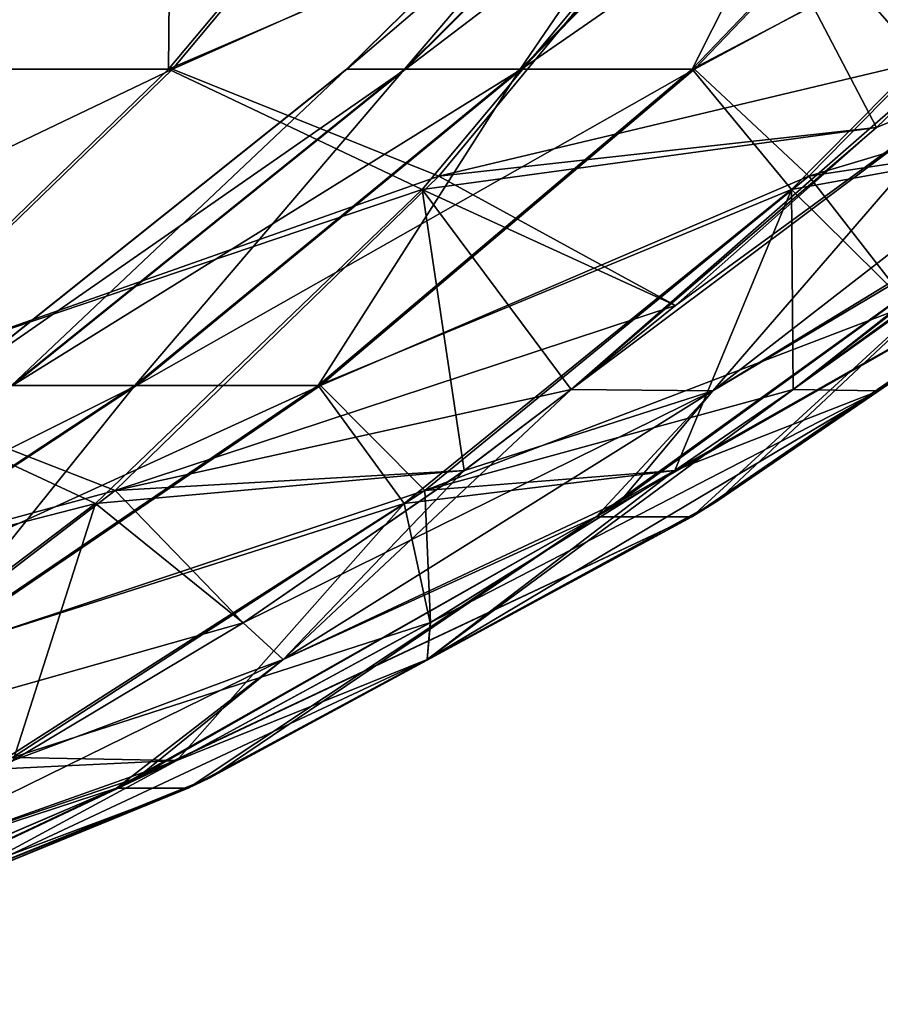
# Model space of a CAD drawing. Header units: millimetres. Extents: x -39.5 to 39.5, y -2 to 94.9.
# Tile 354 of 656: x 34.4 to 35.4, y -1.7 to -0.5. Entities that reach past the tile are written whole.
import ezdxf

# ---------------------------------------------------------------- set-up
doc = ezdxf.new("R2010")
doc.units = ezdxf.units.MM
doc.header["$LTSCALE"] = 65.185185
for name, color, linetype in [('231', 7, 'CONTINUOUS'), ('264', 7, 'CONTINUOUS'), ('265', 7, 'CONTINUOUS'), ('266', 7, 'CONTINUOUS'), ('370', 7, 'CONTINUOUS'), ('371', 7, 'CONTINUOUS'), ('376', 7, 'CONTINUOUS'), ('377', 7, 'CONTINUOUS')]:
    doc.layers.add(name, color=color, linetype=linetype)

msp = doc.modelspace()

# ---------------------------------------------------------------- linework, layer by layer
at = {"layer": '231', "linetype": 'Continuous'}
for points in [[(35.1229, -1.0854, -5.0505), (35.742, -0.7343, -4.1832), (35.0953, -1.1032, -5.0414), (35.1229, -1.0854, -5.0505)], [(35.0953, -1.1032, -5.0414), (35.742, -0.7343, -4.1832), (35.2043, -1.1032, -4.2137), (35.0953, -1.1032, -5.0414)], [(35.2043, -1.1032, 4.2137), (35.6068, -0.7343, 5.21), (35.0953, -1.1032, 5.0414), (35.2043, -1.1032, 4.2137)], [(35.0953, -1.1032, 5.0414), (35.6068, -0.7343, 5.21), (35.123, -1.0853, 5.0505), (35.0953, -1.1032, 5.0414)], [(35.6068, -0.7343, -5.21), (35.742, -0.7343, -4.1832), (35.1229, -1.0854, -5.0505), (35.6068, -0.7343, -5.21)], [(35.2043, -1.1032, -4.2137), (35.742, -0.7343, -4.1832), (35.2335, -1.0853, -4.2121), (35.2043, -1.1032, -4.2137)], [(35.2333, -1.0854, 4.2121), (35.6068, -0.7343, 5.21), (35.2043, -1.1032, 4.2137), (35.2333, -1.0854, 4.2121)], [(35.742, -0.7343, 4.1832), (35.6068, -0.7343, 5.21), (35.2333, -1.0854, 4.2121), (35.742, -0.7343, 4.1832)], [(34.5715, -1.4011, -4.8715), (35.2043, -1.1032, -4.2137), (34.548, -1.4128, -4.8639), (34.5715, -1.4011, -4.8715)], [(34.548, -1.4128, -4.8639), (35.2043, -1.1032, -4.2137), (34.6296, -1.4128, -4.2435), (34.548, -1.4128, -4.8639)], [(34.6296, -1.4128, 4.2435), (35.0953, -1.1032, 5.0414), (34.548, -1.4128, 4.8639), (34.6296, -1.4128, 4.2435)], [(34.548, -1.4128, 4.8639), (35.0953, -1.1032, 5.0414), (34.5716, -1.4011, 4.8715), (34.548, -1.4128, 4.8639)], [(35.0953, -1.1032, -5.0414), (35.2043, -1.1032, -4.2137), (34.5715, -1.4011, -4.8715), (35.0953, -1.1032, -5.0414)], [(34.6296, -1.4128, -4.2435), (35.2043, -1.1032, -4.2137), (34.6544, -1.4011, -4.2423), (34.6296, -1.4128, -4.2435)], [(34.6544, -1.4011, 4.2423), (35.0953, -1.1032, 5.0414), (34.6296, -1.4128, 4.2435), (34.6544, -1.4011, 4.2423)], [(35.2043, -1.1032, 4.2137), (35.0953, -1.1032, 5.0414), (34.6544, -1.4011, 4.2423), (35.2043, -1.1032, 4.2137)], [(33.9898, -1.6528, -4.6866), (34.6296, -1.4128, -4.2435), (33.9708, -1.6598, -4.6807), (33.9898, -1.6528, -4.6866)], [(33.9708, -1.6598, -4.6807), (34.6296, -1.4128, -4.2435), (34.0248, -1.6598, -4.2711), (33.9708, -1.6598, -4.6807)], [(34.0248, -1.6598, 4.2711), (34.548, -1.4128, 4.8639), (33.9708, -1.6598, 4.6807), (34.0248, -1.6598, 4.2711)], [(33.9708, -1.6598, 4.6807), (34.548, -1.4128, 4.8639), (33.9898, -1.6528, 4.6866), (33.9708, -1.6598, 4.6807)], [(34.548, -1.4128, -4.8639), (34.6296, -1.4128, -4.2435), (33.9898, -1.6528, -4.6866), (34.548, -1.4128, -4.8639)], [(34.0248, -1.6598, -4.2711), (34.6296, -1.4128, -4.2435), (34.0446, -1.6528, -4.2703), (34.0248, -1.6598, -4.2711)], [(34.0446, -1.6528, 4.2703), (34.548, -1.4128, 4.8639), (34.0248, -1.6598, 4.2711), (34.0446, -1.6528, 4.2703)], [(34.6296, -1.4128, 4.2435), (34.548, -1.4128, 4.8639), (34.0446, -1.6528, 4.2703), (34.6296, -1.4128, 4.2435)]]:
    msp.add_3dface(points, dxfattribs=at)
at = {"layer": '264', "linetype": 'Continuous'}
for points in [[(34.2495, -0.592, -7.4411), (34.3293, -0.1857, -8.2143), (34.6111, -0.1857, -7.6417), (34.2495, -0.592, -7.4411)], [(34.2495, -0.592, -7.4411), (34.6111, -0.1857, -7.6417), (34.6074, -0.592, -6.8645), (34.2495, -0.592, -7.4411)], [(34.6074, -0.592, -6.8645), (34.6111, -0.1857, -7.6417), (34.9476, -0.1857, -7.0995), (34.6074, -0.592, -6.8645)], [(34.6074, -0.592, -6.8645), (34.9476, -0.1857, -7.0995), (35.2381, -0.3203, -6.5103), (34.6074, -0.592, -6.8645)], [(35.2381, -0.3203, -6.5103), (35.7681, -0.1907, -6.1232), (35.4795, -0.5971, -5.8256), (35.2381, -0.3203, -6.5103)], [(34.8969, -0.7296, -6.2214), (34.6074, -0.592, -6.8645), (35.2381, -0.3203, -6.5103), (34.8969, -0.7296, -6.2214)], [(34.8969, -0.7296, -6.2214), (35.2381, -0.3203, -6.5103), (35.4152, -0.6586, -5.7893), (34.8969, -0.7296, -6.2214)], [(35.2381, -0.3203, -6.5103), (35.4795, -0.5971, -5.8256), (35.4152, -0.6586, -5.7893), (35.2381, -0.3203, -6.5103)], [(34.2345, -0.9534, -6.6069), (34.2495, -0.592, -7.4411), (34.6074, -0.592, -6.8645), (34.2345, -0.9534, -6.6069)], [(34.2345, -0.9534, -6.6069), (34.6074, -0.592, -6.8645), (34.8969, -0.7296, -6.2214), (34.2345, -0.9534, -6.6069)], [(34.8969, -0.7296, -6.2214), (35.4152, -0.6586, -5.7893), (35.1857, -0.8618, -5.6611), (34.8969, -0.7296, -6.2214)], [(34.5239, -1.0881, -5.9056), (34.2345, -0.9534, -6.6069), (34.8969, -0.7296, -6.2214), (34.5239, -1.0881, -5.9056)], [(34.5239, -1.0881, -5.9056), (34.8969, -0.7296, -6.2214), (34.9448, -1.0505, -5.5284), (34.5239, -1.0881, -5.9056)], [(34.9448, -1.0505, -5.5284), (34.8969, -0.7296, -6.2214), (35.0668, -0.9579, -5.5954), (34.9448, -1.0505, -5.5284)], [(35.0668, -0.9579, -5.5954), (34.8969, -0.7296, -6.2214), (35.1857, -0.8618, -5.6611), (35.0668, -0.9579, -5.5954)], [(33.8329, -1.2659, -6.3295), (34.2345, -0.9534, -6.6069), (34.5239, -1.0881, -5.9056), (33.8329, -1.2659, -6.3295)], [(34.6925, -1.2241, -5.3922), (34.5239, -1.0881, -5.9056), (34.9448, -1.0505, -5.5284), (34.6925, -1.2241, -5.3922)], [(34.1235, -1.3917, -5.5666), (33.8329, -1.2659, -6.3295), (34.5239, -1.0881, -5.9056), (34.1235, -1.3917, -5.5666)], [(34.1235, -1.3917, -5.5666), (34.5239, -1.0881, -5.9056), (34.4301, -1.3815, -5.2535), (34.1235, -1.3917, -5.5666)], [(34.4301, -1.3815, -5.2535), (34.5239, -1.0881, -5.9056), (34.6925, -1.2241, -5.3922), (34.4301, -1.3815, -5.2535)]]:
    msp.add_3dface(points, dxfattribs=at)
at = {"layer": '265', "linetype": 'Continuous'}
for points in [[(34.8108, -0.592, -0.3431), (35.2238, -0.1857, -0.3226), (34.8105, -0.592, 0.3356), (34.8108, -0.592, -0.3431)], [(34.8105, -0.592, 0.3356), (35.2238, -0.1857, -0.3226), (35.2234, -0.1857, 0.3156), (34.8105, -0.592, 0.3356)], [(34.8105, -0.592, 0.3356), (35.2234, -0.1857, 0.3156), (34.8765, -0.592, 1.0111), (34.8105, -0.592, 0.3356)], [(34.8776, -0.592, -1.0185), (35.2866, -0.1857, -0.9577), (34.8108, -0.592, -0.3431), (34.8776, -0.592, -1.0185)], [(34.8108, -0.592, -0.3431), (35.2866, -0.1857, -0.9577), (35.2238, -0.1857, -0.3226), (34.8108, -0.592, -0.3431)], [(34.8765, -0.592, 1.0111), (35.2234, -0.1857, 0.3156), (35.2855, -0.1857, 0.9507), (34.8765, -0.592, 1.0111)], [(34.8765, -0.592, 1.0111), (35.2855, -0.1857, 0.9507), (35.0084, -0.592, 1.6768), (34.8765, -0.592, 1.0111)], [(35.0102, -0.592, -1.6841), (35.4113, -0.1857, -1.5835), (34.8776, -0.592, -1.0185), (35.0102, -0.592, -1.6841)], [(34.8776, -0.592, -1.0185), (35.4113, -0.1857, -1.5835), (35.2866, -0.1857, -0.9577), (34.8776, -0.592, -1.0185)], [(35.0084, -0.592, 1.6768), (35.2855, -0.1857, 0.9507), (35.4096, -0.1857, 1.5767), (35.0084, -0.592, 1.6768)], [(35.0084, -0.592, 1.6768), (35.4096, -0.1857, 1.5767), (35.2049, -0.592, 2.3265), (35.0084, -0.592, 1.6768)], [(35.2074, -0.592, -2.3335), (35.5966, -0.1857, -2.1942), (35.0102, -0.592, -1.6841), (35.2074, -0.592, -2.3335)], [(35.0102, -0.592, -1.6841), (35.5966, -0.1857, -2.1942), (35.4113, -0.1857, -1.5835), (35.0102, -0.592, -1.6841)], [(35.2049, -0.592, 2.3265), (35.4096, -0.1857, 1.5767), (35.5943, -0.1857, 2.1876), (35.2049, -0.592, 2.3265)], [(35.2049, -0.592, 2.3265), (35.5943, -0.1857, 2.1876), (35.7224, -0.3203, 2.8319), (35.2049, -0.592, 2.3265)], [(35.5966, -0.1857, -2.1942), (35.2074, -0.592, -2.3335), (35.7387, -0.3054, -2.8321), (35.5966, -0.1857, -2.1942)], [(35.7387, -0.3054, -2.8321), (35.2074, -0.592, -2.3335), (35.338, -0.7144, -3.0216), (35.7387, -0.3054, -2.8321)], [(35.8039, -0.5746, -3.5491), (35.7387, -0.3054, -2.8321), (35.338, -0.7144, -3.0216), (35.8039, -0.5746, -3.5491)], [(35.318, -0.7296, 3.0226), (35.2049, -0.592, 2.3265), (35.7224, -0.3203, 2.8319), (35.318, -0.7296, 3.0226)], [(35.318, -0.7296, 3.0226), (35.7224, -0.3203, 2.8319), (35.7068, -0.6586, 3.5741), (35.318, -0.7296, 3.0226)], [(35.8039, -0.5746, -3.5491), (35.338, -0.7144, -3.0216), (35.707, -0.6584, -3.574), (35.8039, -0.5746, -3.5491)], [(34.3582, -0.9534, -0.3655), (34.8108, -0.592, -0.3431), (34.3578, -0.9534, 0.3576), (34.3582, -0.9534, -0.3655)], [(34.3578, -0.9534, 0.3576), (34.8108, -0.592, -0.3431), (34.8105, -0.592, 0.3356), (34.3578, -0.9534, 0.3576)], [(34.3578, -0.9534, 0.3576), (34.8105, -0.592, 0.3356), (34.4282, -0.9534, 1.0773), (34.3578, -0.9534, 0.3576)], [(34.4293, -0.9534, -1.0851), (34.8776, -0.592, -1.0185), (34.3582, -0.9534, -0.3655), (34.4293, -0.9534, -1.0851)], [(34.3582, -0.9534, -0.3655), (34.8776, -0.592, -1.0185), (34.8108, -0.592, -0.3431), (34.3582, -0.9534, -0.3655)], [(34.4282, -0.9534, 1.0773), (34.8105, -0.592, 0.3356), (34.8765, -0.592, 1.0111), (34.4282, -0.9534, 1.0773)], [(34.4282, -0.9534, 1.0773), (34.8765, -0.592, 1.0111), (34.5687, -0.9534, 1.7866), (34.4282, -0.9534, 1.0773)], [(34.5706, -0.9534, -1.7943), (35.0102, -0.592, -1.6841), (34.4293, -0.9534, -1.0851), (34.5706, -0.9534, -1.7943)], [(34.4293, -0.9534, -1.0851), (35.0102, -0.592, -1.6841), (34.8776, -0.592, -1.0185), (34.4293, -0.9534, -1.0851)], [(34.5687, -0.9534, 1.7866), (34.8765, -0.592, 1.0111), (35.0084, -0.592, 1.6768), (34.5687, -0.9534, 1.7866)], [(34.5687, -0.9534, 1.7866), (35.0084, -0.592, 1.6768), (34.778, -0.9534, 2.4788), (34.5687, -0.9534, 1.7866)], [(34.7807, -0.9534, -2.4863), (35.2074, -0.592, -2.3335), (34.5706, -0.9534, -1.7943), (34.7807, -0.9534, -2.4863)], [(34.5706, -0.9534, -1.7943), (35.2074, -0.592, -2.3335), (35.0102, -0.592, -1.6841), (34.5706, -0.9534, -1.7943)], [(34.778, -0.9534, 2.4788), (35.0084, -0.592, 1.6768), (35.2049, -0.592, 2.3265), (34.778, -0.9534, 2.4788)], [(34.778, -0.9534, 2.4788), (35.2049, -0.592, 2.3265), (35.318, -0.7296, 3.0226), (34.778, -0.9534, 2.4788)], [(35.2074, -0.592, -2.3335), (34.7807, -0.9534, -2.4863), (35.338, -0.7144, -3.0216), (35.2074, -0.592, -2.3335)], [(35.318, -0.7296, 3.0226), (35.7068, -0.6586, 3.5741), (35.452, -0.8618, 3.6385), (35.318, -0.7296, 3.0226)], [(35.707, -0.6584, -3.574), (35.338, -0.7144, -3.0216), (35.4522, -0.8617, -3.6385), (35.707, -0.6584, -3.574)], [(35.338, -0.7144, -3.0216), (34.7807, -0.9534, -2.4863), (34.8998, -1.0733, -3.2289), (35.338, -0.7144, -3.0216)], [(35.338, -0.7144, -3.0216), (34.8998, -1.0733, -3.2289), (35.4522, -0.8617, -3.6385), (35.338, -0.7144, -3.0216)], [(34.876, -1.0881, 3.2311), (34.778, -0.9534, 2.4788), (35.318, -0.7296, 3.0226), (34.876, -1.0881, 3.2311)], [(34.876, -1.0881, 3.2311), (35.318, -0.7296, 3.0226), (35.185, -1.0505, 3.7044), (34.876, -1.0881, 3.2311)], [(35.185, -1.0505, 3.7044), (35.318, -0.7296, 3.0226), (35.3201, -0.9579, 3.6713), (35.185, -1.0505, 3.7044)], [(35.3201, -0.9579, 3.6713), (35.318, -0.7296, 3.0226), (35.452, -0.8618, 3.6385), (35.3201, -0.9579, 3.6713)], [(35.4522, -0.8617, -3.6385), (34.8998, -1.0733, -3.2289), (35.3201, -0.9579, -3.6713), (35.4522, -0.8617, -3.6385)], [(34.0971, -1.2659, -1.913), (34.5706, -0.9534, -1.7943), (33.9465, -1.2659, -1.1569), (34.0971, -1.2659, -1.913)], [(33.9465, -1.2659, -1.1569), (34.5706, -0.9534, -1.7943), (34.4293, -0.9534, -1.0851), (33.9465, -1.2659, -1.1569)], [(34.0951, -1.2659, 1.9048), (34.4282, -0.9534, 1.0773), (34.5687, -0.9534, 1.7866), (34.0951, -1.2659, 1.9048)], [(34.0951, -1.2659, 1.9048), (34.5687, -0.9534, 1.7866), (34.3182, -1.2659, 2.6428), (34.0951, -1.2659, 1.9048)], [(34.3211, -1.2659, -2.6508), (34.7807, -0.9534, -2.4863), (34.0971, -1.2659, -1.913), (34.3211, -1.2659, -2.6508)], [(34.0971, -1.2659, -1.913), (34.7807, -0.9534, -2.4863), (34.5706, -0.9534, -1.7943), (34.0971, -1.2659, -1.913)], [(34.3182, -1.2659, 2.6428), (34.5687, -0.9534, 1.7866), (34.778, -0.9534, 2.4788), (34.3182, -1.2659, 2.6428)], [(34.3182, -1.2659, 2.6428), (34.778, -0.9534, 2.4788), (34.876, -1.0881, 3.2311), (34.3182, -1.2659, 2.6428)], [(34.7807, -0.9534, -2.4863), (34.3211, -1.2659, -2.6508), (34.8998, -1.0733, -3.2289), (34.7807, -0.9534, -2.4863)], [(35.3201, -0.9579, -3.6713), (34.8998, -1.0733, -3.2289), (35.1851, -1.0504, -3.7043), (35.3201, -0.9579, -3.6713)], [(34.906, -1.2241, 3.7706), (34.876, -1.0881, 3.2311), (35.185, -1.0505, 3.7044), (34.906, -1.2241, 3.7706)], [(35.1851, -1.0504, -3.7043), (34.8998, -1.0733, -3.2289), (34.9061, -1.224, -3.7706), (35.1851, -1.0504, -3.7043)], [(34.8998, -1.0733, -3.2289), (34.3211, -1.2659, -2.6508), (34.4293, -1.378, -3.4514), (34.8998, -1.0733, -3.2289)], [(34.8998, -1.0733, -3.2289), (34.4293, -1.378, -3.4514), (34.9061, -1.224, -3.7706), (34.8998, -1.0733, -3.2289)], [(34.4015, -1.3917, 3.4549), (34.3182, -1.2659, 2.6428), (34.876, -1.0881, 3.2311), (34.4015, -1.3917, 3.4549)], [(34.4015, -1.3917, 3.4549), (34.876, -1.0881, 3.2311), (34.6167, -1.3815, 3.8367), (34.4015, -1.3917, 3.4549)], [(34.6167, -1.3815, 3.8367), (34.876, -1.0881, 3.2311), (34.906, -1.2241, 3.7706), (34.6167, -1.3815, 3.8367)], [(34.9061, -1.224, -3.7706), (34.4293, -1.378, -3.4514), (34.6167, -1.3815, -3.8367), (34.9061, -1.224, -3.7706)], [(34.4293, -1.378, -3.4514), (33.9318, -1.625, -3.6867), (34.6167, -1.3815, -3.8367), (34.4293, -1.378, -3.4514)], [(34.6167, -1.3815, -3.8367), (33.9318, -1.625, -3.6867), (34.3188, -1.5217, -3.9025), (34.6167, -1.3815, -3.8367)], [(34.3188, -1.5217, 3.9025), (34.4015, -1.3917, 3.4549), (34.6167, -1.3815, 3.8367), (34.3188, -1.5217, 3.9025)]]:
    msp.add_3dface(points, dxfattribs=at)
at = {"layer": '266', "linetype": 'Continuous'}
for points in [[(35.5025, -0.5746, 5.8386), (35.7871, -0.1688, 6.1327), (35.2539, -0.3054, 6.5143), (35.5025, -0.5746, 5.8386)], [(34.2532, -0.592, 7.4346), (34.6145, -0.1857, 7.6355), (33.9528, -0.592, 8.0432), (34.2532, -0.592, 7.4346)], [(33.9528, -0.592, 8.0432), (34.6145, -0.1857, 7.6355), (34.3321, -0.1857, 8.2078), (33.9528, -0.592, 8.0432)], [(34.6117, -0.592, 6.8583), (34.9516, -0.1857, 7.0937), (34.2532, -0.592, 7.4346), (34.6117, -0.592, 6.8583)], [(34.2532, -0.592, 7.4346), (34.9516, -0.1857, 7.0937), (34.6145, -0.1857, 7.6355), (34.2532, -0.592, 7.4346)], [(34.9516, -0.1857, 7.0937), (34.6117, -0.592, 6.8583), (35.2539, -0.3054, 6.5143), (34.9516, -0.1857, 7.0937)], [(35.2539, -0.3054, 6.5143), (34.6117, -0.592, 6.8583), (34.9159, -0.7144, 6.2275), (35.2539, -0.3054, 6.5143)], [(35.5025, -0.5746, 5.8386), (35.2539, -0.3054, 6.5143), (34.9159, -0.7144, 6.2275), (35.5025, -0.5746, 5.8386)], [(35.5025, -0.5746, 5.8386), (34.9159, -0.7144, 6.2275), (35.4152, -0.6586, 5.7893), (35.5025, -0.5746, 5.8386)], [(34.239, -0.9534, 6.6004), (34.6117, -0.592, 6.8583), (33.8571, -0.9534, 7.2144), (34.239, -0.9534, 6.6004)], [(33.8571, -0.9534, 7.2144), (34.6117, -0.592, 6.8583), (34.2532, -0.592, 7.4346), (33.8571, -0.9534, 7.2144)], [(34.6117, -0.592, 6.8583), (34.239, -0.9534, 6.6004), (34.9159, -0.7144, 6.2275), (34.6117, -0.592, 6.8583)], [(35.4152, -0.6586, 5.7893), (34.9159, -0.7144, 6.2275), (35.1857, -0.8618, 5.6611), (35.4152, -0.6586, 5.7893)], [(34.9159, -0.7144, 6.2275), (34.239, -0.9534, 6.6004), (34.5463, -1.0733, 5.9139), (34.9159, -0.7144, 6.2275)], [(34.9159, -0.7144, 6.2275), (34.5463, -1.0733, 5.9139), (35.1857, -0.8618, 5.6611), (34.9159, -0.7144, 6.2275)], [(35.1857, -0.8618, 5.6611), (34.5463, -1.0733, 5.9139), (35.0668, -0.9579, 5.5954), (35.1857, -0.8618, 5.6611)], [(34.239, -0.9534, 6.6004), (33.8377, -1.2659, 6.3225), (34.5463, -1.0733, 5.9139), (34.239, -0.9534, 6.6004)], [(35.0668, -0.9579, 5.5954), (34.5463, -1.0733, 5.9139), (34.9449, -1.0505, 5.5284), (35.0668, -0.9579, 5.5954)], [(34.9449, -1.0505, 5.5284), (34.5463, -1.0733, 5.9139), (34.6926, -1.2241, 5.3923), (34.9449, -1.0505, 5.5284)], [(34.5463, -1.0733, 5.9139), (33.8377, -1.2659, 6.3225), (34.1494, -1.378, 5.5771), (34.5463, -1.0733, 5.9139)], [(34.5463, -1.0733, 5.9139), (34.1494, -1.378, 5.5771), (34.6926, -1.2241, 5.3923), (34.5463, -1.0733, 5.9139)], [(34.6926, -1.2241, 5.3923), (34.1494, -1.378, 5.5771), (34.4302, -1.3814, 5.2535), (34.6926, -1.2241, 5.3923)]]:
    msp.add_3dface(points, dxfattribs=at)
at = {"layer": '370', "linetype": 'Continuous'}
for points in [[(35.4152, -0.6586, -5.7893), (35.4795, -0.5971, -5.8256), (35.0668, -0.9579, -5.5954), (35.4152, -0.6586, -5.7893)], [(35.0668, -0.9579, -5.5954), (35.4795, -0.5971, -5.8256), (35.5288, -0.6116, -5.7487), (35.0668, -0.9579, -5.5954)], [(35.6068, -0.7343, -5.21), (35.2285, -0.9594, -5.3685), (35.6882, -0.6025, -5.5207), (35.6068, -0.7343, -5.21)], [(35.2285, -0.9594, -5.3685), (35.5288, -0.6116, -5.7487), (35.6882, -0.6025, -5.5207), (35.2285, -0.9594, -5.3685)], [(35.0668, -0.9579, -5.5954), (35.5288, -0.6116, -5.7487), (35.2285, -0.9594, -5.3685), (35.0668, -0.9579, -5.5954)], [(35.4152, -0.6586, -5.7893), (35.0668, -0.9579, -5.5954), (35.1857, -0.8618, -5.6611), (35.4152, -0.6586, -5.7893)], [(35.6068, -0.7343, -5.21), (35.1229, -1.0854, -5.0505), (35.2285, -0.9594, -5.3685), (35.6068, -0.7343, -5.21)], [(34.9448, -1.0505, -5.5284), (35.0668, -0.9579, -5.5954), (34.738, -1.266, -5.208), (34.9448, -1.0505, -5.5284)], [(34.738, -1.266, -5.208), (35.0668, -0.9579, -5.5954), (35.2285, -0.9594, -5.3685), (34.738, -1.266, -5.208)], [(35.0953, -1.1032, -5.0414), (34.738, -1.266, -5.208), (35.2285, -0.9594, -5.3685), (35.0953, -1.1032, -5.0414)], [(35.1229, -1.0854, -5.0505), (35.0953, -1.1032, -5.0414), (35.2285, -0.9594, -5.3685), (35.1229, -1.0854, -5.0505)], [(34.6925, -1.2241, -5.3922), (34.9448, -1.0505, -5.5284), (34.738, -1.266, -5.208), (34.6925, -1.2241, -5.3922)], [(35.0953, -1.1032, -5.0414), (34.5715, -1.4011, -4.8715), (34.738, -1.266, -5.208), (35.0953, -1.1032, -5.0414)], [(34.4301, -1.3815, -5.2535), (34.6925, -1.2241, -5.3922), (34.738, -1.266, -5.208), (34.4301, -1.3815, -5.2535)], [(34.2215, -1.5199, -5.0419), (34.4301, -1.3815, -5.2535), (34.738, -1.266, -5.208), (34.2215, -1.5199, -5.0419)], [(34.548, -1.4128, -4.8639), (34.2215, -1.5199, -5.0419), (34.738, -1.266, -5.208), (34.548, -1.4128, -4.8639)], [(34.5715, -1.4011, -4.8715), (34.548, -1.4128, -4.8639), (34.738, -1.266, -5.208), (34.5715, -1.4011, -4.8715)], [(34.548, -1.4128, -4.8639), (33.9898, -1.6528, -4.6866), (34.2215, -1.5199, -5.0419), (34.548, -1.4128, -4.8639)]]:
    msp.add_3dface(points, dxfattribs=at)
at = {"layer": '371', "linetype": 'Continuous'}
for points in [[(35.4176, -0.9594, -3.9322), (35.7725, -0.7107, -4.1814), (35.901, -0.6025, -3.9042), (35.4176, -0.9594, -3.9322)], [(35.4176, -0.9594, -3.9322), (35.901, -0.6025, -3.9042), (35.8061, -0.6116, -3.6427), (35.4176, -0.9594, -3.9322)], [(35.4522, -0.8617, -3.6385), (35.3201, -0.9579, -3.6713), (35.8061, -0.6116, -3.6427), (35.4522, -0.8617, -3.6385)], [(35.3201, -0.9579, -3.6713), (35.4176, -0.9594, -3.9322), (35.8061, -0.6116, -3.6427), (35.3201, -0.9579, -3.6713)], [(35.742, -0.7343, -4.1832), (35.7725, -0.7107, -4.1814), (35.4176, -0.9594, -3.9322), (35.742, -0.7343, -4.1832)], [(35.2335, -1.0853, -4.2121), (35.742, -0.7343, -4.1832), (35.4176, -0.9594, -3.9322), (35.2335, -1.0853, -4.2121)], [(34.9061, -1.224, -3.7706), (34.9023, -1.266, -3.9603), (35.4176, -0.9594, -3.9322), (34.9061, -1.224, -3.7706)], [(34.9023, -1.266, -3.9603), (35.2335, -1.0853, -4.2121), (35.4176, -0.9594, -3.9322), (34.9023, -1.266, -3.9603)], [(35.1851, -1.0504, -3.7043), (34.9061, -1.224, -3.7706), (35.4176, -0.9594, -3.9322), (35.1851, -1.0504, -3.7043)], [(35.3201, -0.9579, -3.6713), (35.1851, -1.0504, -3.7043), (35.4176, -0.9594, -3.9322), (35.3201, -0.9579, -3.6713)], [(35.2043, -1.1032, -4.2137), (35.2335, -1.0853, -4.2121), (34.9023, -1.266, -3.9603), (35.2043, -1.1032, -4.2137)], [(34.6544, -1.4011, -4.2423), (35.2043, -1.1032, -4.2137), (34.9023, -1.266, -3.9603), (34.6544, -1.4011, -4.2423)], [(34.9061, -1.224, -3.7706), (34.6167, -1.3815, -3.8367), (34.9023, -1.266, -3.9603), (34.9061, -1.224, -3.7706)], [(34.6167, -1.3815, -3.8367), (34.3604, -1.5199, -3.987), (34.9023, -1.266, -3.9603), (34.6167, -1.3815, -3.8367)], [(34.3604, -1.5199, -3.987), (34.6544, -1.4011, -4.2423), (34.9023, -1.266, -3.9603), (34.3604, -1.5199, -3.987)], [(34.6167, -1.3815, -3.8367), (34.3188, -1.5217, -3.9025), (34.3604, -1.5199, -3.987), (34.6167, -1.3815, -3.8367)], [(34.6296, -1.4128, -4.2435), (34.6544, -1.4011, -4.2423), (34.3604, -1.5199, -3.987), (34.6296, -1.4128, -4.2435)], [(34.0446, -1.6528, -4.2703), (34.6296, -1.4128, -4.2435), (34.3604, -1.5199, -3.987), (34.0446, -1.6528, -4.2703)]]:
    msp.add_3dface(points, dxfattribs=at)
at = {"layer": '376', "linetype": 'Continuous'}
for points in [[(35.7068, -0.6586, 3.5741), (35.7783, -0.5971, 3.5557), (35.3201, -0.9579, 3.6713), (35.7068, -0.6586, 3.5741)], [(35.3201, -0.9579, 3.6713), (35.7783, -0.5971, 3.5557), (35.8061, -0.6116, 3.6427), (35.3201, -0.9579, 3.6713)], [(35.742, -0.7343, 4.1832), (35.4176, -0.9594, 3.9322), (35.901, -0.6025, 3.9042), (35.742, -0.7343, 4.1832)], [(35.4176, -0.9594, 3.9322), (35.8061, -0.6116, 3.6427), (35.901, -0.6025, 3.9042), (35.4176, -0.9594, 3.9322)], [(35.3201, -0.9579, 3.6713), (35.8061, -0.6116, 3.6427), (35.4176, -0.9594, 3.9322), (35.3201, -0.9579, 3.6713)], [(35.7068, -0.6586, 3.5741), (35.3201, -0.9579, 3.6713), (35.452, -0.8618, 3.6385), (35.7068, -0.6586, 3.5741)], [(35.742, -0.7343, 4.1832), (35.2333, -1.0854, 4.2121), (35.4176, -0.9594, 3.9322), (35.742, -0.7343, 4.1832)], [(35.185, -1.0505, 3.7044), (35.3201, -0.9579, 3.6713), (34.9023, -1.266, 3.9603), (35.185, -1.0505, 3.7044)], [(34.9023, -1.266, 3.9603), (35.3201, -0.9579, 3.6713), (35.4176, -0.9594, 3.9322), (34.9023, -1.266, 3.9603)], [(35.2043, -1.1032, 4.2137), (34.9023, -1.266, 3.9603), (35.4176, -0.9594, 3.9322), (35.2043, -1.1032, 4.2137)], [(35.2333, -1.0854, 4.2121), (35.2043, -1.1032, 4.2137), (35.4176, -0.9594, 3.9322), (35.2333, -1.0854, 4.2121)], [(34.906, -1.2241, 3.7706), (35.185, -1.0505, 3.7044), (34.9023, -1.266, 3.9603), (34.906, -1.2241, 3.7706)], [(35.2043, -1.1032, 4.2137), (34.6544, -1.4011, 4.2423), (34.9023, -1.266, 3.9603), (35.2043, -1.1032, 4.2137)], [(34.6167, -1.3815, 3.8367), (34.906, -1.2241, 3.7706), (34.9023, -1.266, 3.9603), (34.6167, -1.3815, 3.8367)], [(34.3604, -1.5199, 3.987), (34.6167, -1.3815, 3.8367), (34.9023, -1.266, 3.9603), (34.3604, -1.5199, 3.987)], [(34.6296, -1.4128, 4.2435), (34.3604, -1.5199, 3.987), (34.9023, -1.266, 3.9603), (34.6296, -1.4128, 4.2435)], [(34.6544, -1.4011, 4.2423), (34.6296, -1.4128, 4.2435), (34.9023, -1.266, 3.9603), (34.6544, -1.4011, 4.2423)], [(34.3188, -1.5217, 3.9025), (34.6167, -1.3815, 3.8367), (34.3604, -1.5199, 3.987), (34.3188, -1.5217, 3.9025)], [(34.6296, -1.4128, 4.2435), (34.0446, -1.6528, 4.2703), (34.3604, -1.5199, 3.987), (34.6296, -1.4128, 4.2435)]]:
    msp.add_3dface(points, dxfattribs=at)
at = {"layer": '377', "linetype": 'Continuous'}
for points in [[(35.5025, -0.5746, 5.8386), (35.4152, -0.6586, 5.7893), (35.5288, -0.6116, 5.7487), (35.5025, -0.5746, 5.8386)], [(35.2285, -0.9594, 5.3685), (35.6356, -0.7109, 5.2196), (35.6882, -0.6025, 5.5207), (35.2285, -0.9594, 5.3685)], [(35.2285, -0.9594, 5.3685), (35.6882, -0.6025, 5.5207), (35.5288, -0.6116, 5.7487), (35.2285, -0.9594, 5.3685)], [(35.1857, -0.8618, 5.6611), (35.0668, -0.9579, 5.5954), (35.5288, -0.6116, 5.7487), (35.1857, -0.8618, 5.6611)], [(35.0668, -0.9579, 5.5954), (35.2285, -0.9594, 5.3685), (35.5288, -0.6116, 5.7487), (35.0668, -0.9579, 5.5954)], [(35.4152, -0.6586, 5.7893), (35.1857, -0.8618, 5.6611), (35.5288, -0.6116, 5.7487), (35.4152, -0.6586, 5.7893)], [(35.6068, -0.7343, 5.21), (35.6356, -0.7109, 5.2196), (35.2285, -0.9594, 5.3685), (35.6068, -0.7343, 5.21)], [(35.123, -1.0853, 5.0505), (35.6068, -0.7343, 5.21), (35.2285, -0.9594, 5.3685), (35.123, -1.0853, 5.0505)], [(34.9449, -1.0505, 5.5284), (34.6926, -1.2241, 5.3923), (35.2285, -0.9594, 5.3685), (34.9449, -1.0505, 5.5284)], [(34.6926, -1.2241, 5.3923), (34.738, -1.266, 5.208), (35.2285, -0.9594, 5.3685), (34.6926, -1.2241, 5.3923)], [(34.738, -1.266, 5.208), (35.123, -1.0853, 5.0505), (35.2285, -0.9594, 5.3685), (34.738, -1.266, 5.208)], [(35.0668, -0.9579, 5.5954), (34.9449, -1.0505, 5.5284), (35.2285, -0.9594, 5.3685), (35.0668, -0.9579, 5.5954)], [(35.0953, -1.1032, 5.0414), (35.123, -1.0853, 5.0505), (34.738, -1.266, 5.208), (35.0953, -1.1032, 5.0414)], [(34.5716, -1.4011, 4.8715), (35.0953, -1.1032, 5.0414), (34.738, -1.266, 5.208), (34.5716, -1.4011, 4.8715)], [(34.6926, -1.2241, 5.3923), (34.4302, -1.3814, 5.2535), (34.738, -1.266, 5.208), (34.6926, -1.2241, 5.3923)], [(34.4302, -1.3814, 5.2535), (34.2215, -1.5199, 5.0419), (34.738, -1.266, 5.208), (34.4302, -1.3814, 5.2535)], [(34.2215, -1.5199, 5.0419), (34.5716, -1.4011, 4.8715), (34.738, -1.266, 5.208), (34.2215, -1.5199, 5.0419)], [(34.548, -1.4128, 4.8639), (34.5716, -1.4011, 4.8715), (34.2215, -1.5199, 5.0419), (34.548, -1.4128, 4.8639)], [(33.9898, -1.6528, 4.6866), (34.548, -1.4128, 4.8639), (34.2215, -1.5199, 5.0419), (33.9898, -1.6528, 4.6866)]]:
    msp.add_3dface(points, dxfattribs=at)

doc.saveas('drawing.dxf')
